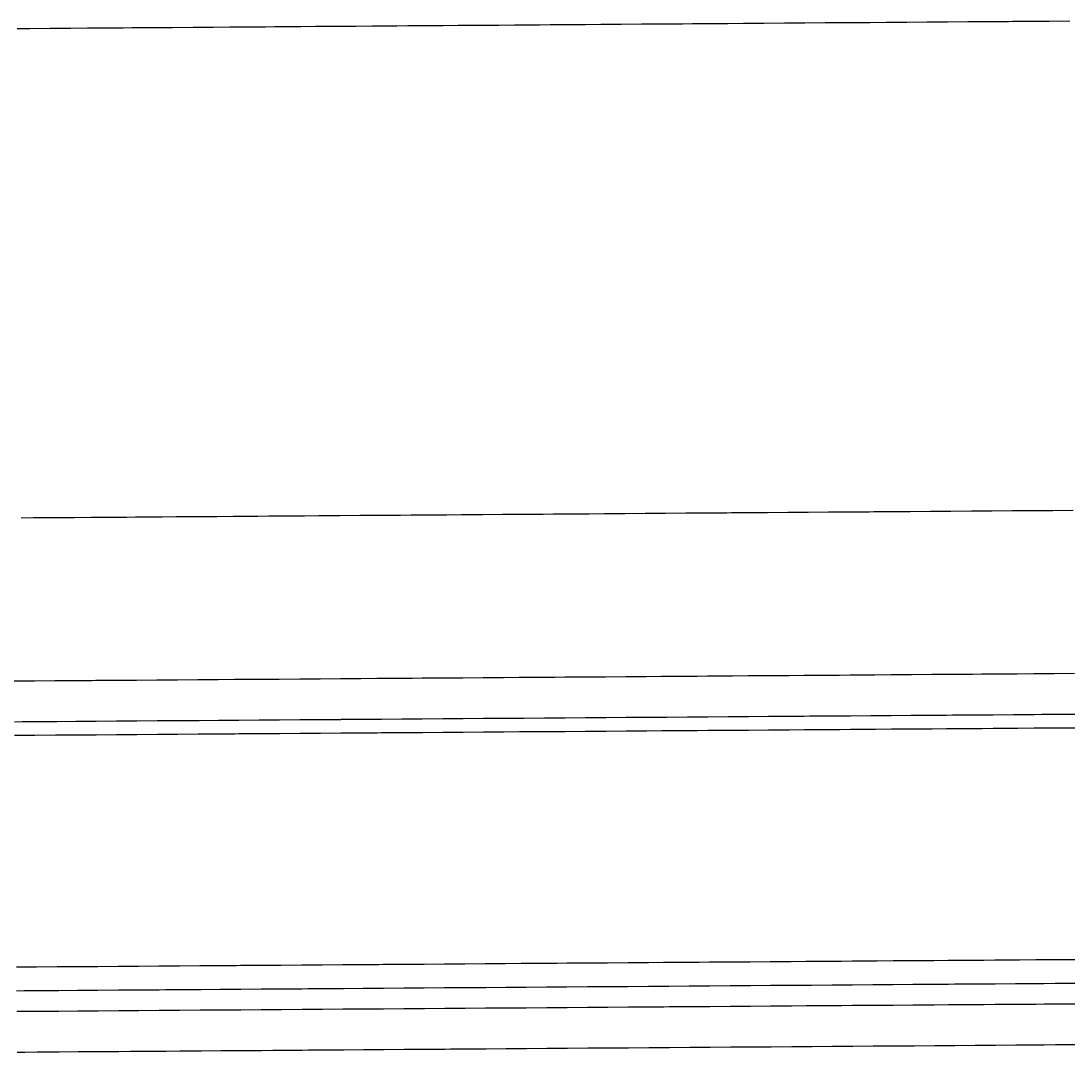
# Model space of a CAD drawing. Extents: x 2145147 to 2158018, y 137519 to 148068.
# Drawn here: x 2152411.8 to 2152463.1, y 142813.7 to 142864.3 of the extents above; entities that cross this region are included whole.
import ezdxf

# ---------------------------------------------------------------- set-up
doc = ezdxf.new("R2010")
doc.units = 0
doc.layers.add('PR_Phasing_Pavement_1', color=7, linetype='Continuous')

msp = doc.modelspace()

# ---------------------------------------------------------------- linework, layer by layer
at = {"layer": 'PR_Phasing_Pavement_1'}
for points in [[(2152411.632, 142863.933), (2152412.25, 142863.938), (2152413.25, 142863.945), (2152413.325, 142863.946), (2152414.25, 142863.952), (2152415.07, 142863.958), (2152415.25, 142863.959), (2152416.25, 142863.966), (2152416.815, 142863.97), (2152417.249, 142863.974), (2152418.249, 142863.981), (2152418.56, 142863.983), (2152419.249, 142863.988), (2152420.249, 142863.995), (2152420.305, 142863.995), (2152421.249, 142864.002), (2152422.05, 142864.008), (2152422.249, 142864.009), (2152423.249, 142864.017), (2152423.796, 142864.02), (2152424.249, 142864.024), (2152425.249, 142864.031), (2152425.541, 142864.033), (2152426.249, 142864.038), (2152427.249, 142864.045), (2152427.286, 142864.045), (2152428.249, 142864.052), (2152429.031, 142864.058), (2152429.249, 142864.059), (2152430.249, 142864.067), (2152430.776, 142864.07), (2152431.249, 142864.074), (2152432.249, 142864.081), (2152432.521, 142864.083), (2152433.249, 142864.088), (2152434.249, 142864.095), (2152434.267, 142864.095), (2152435.249, 142864.102), (2152436.012, 142864.108), (2152436.249, 142864.109), (2152437.249, 142864.117), (2152437.757, 142864.12), (2152438.249, 142864.124), (2152439.249, 142864.131), (2152439.502, 142864.133), (2152440.249, 142864.138), (2152441.247, 142864.145), (2152441.249, 142864.145), (2152442.249, 142864.152), (2152442.992, 142864.158), (2152443.249, 142864.16), (2152444.249, 142864.167), (2152444.737, 142864.17), (2152445.249, 142864.174), (2152446.249, 142864.181), (2152446.483, 142864.183), (2152447.249, 142864.188), (2152448.228, 142864.195), (2152448.249, 142864.195), (2152449.249, 142864.202), (2152449.973, 142864.208), (2152450.249, 142864.21), (2152451.249, 142864.217), (2152451.718, 142864.22), (2152452.249, 142864.224), (2152453.249, 142864.231), (2152453.463, 142864.233), (2152454.249, 142864.238), (2152455.208, 142864.245), (2152455.249, 142864.245), (2152456.248, 142864.253), (2152456.954, 142864.258), (2152457.248, 142864.26), (2152458.248, 142864.267), (2152458.699, 142864.27), (2152459.248, 142864.274), (2152460.248, 142864.281), (2152460.444, 142864.283), (2152461.248, 142864.288), (2152461.638, 142864.291), (2152462.189, 142864.295), (2152462.248, 142864.295), (2152463.248, 142864.303)], [(2152411.812, 142839.933), (2152412.422, 142839.938), (2152413.422, 142839.945), (2152413.497, 142839.946), (2152414.422, 142839.952), (2152415.242, 142839.958), (2152415.422, 142839.959), (2152416.422, 142839.966), (2152416.987, 142839.97), (2152417.421, 142839.974), (2152418.421, 142839.981), (2152418.732, 142839.983), (2152419.421, 142839.988), (2152420.421, 142839.995), (2152420.477, 142839.995), (2152421.421, 142840.002), (2152422.222, 142840.008), (2152422.421, 142840.009), (2152423.421, 142840.017), (2152423.968, 142840.02), (2152424.421, 142840.024), (2152425.421, 142840.031), (2152425.713, 142840.033), (2152426.421, 142840.038), (2152427.421, 142840.045), (2152427.458, 142840.045), (2152428.421, 142840.052), (2152429.203, 142840.058), (2152429.421, 142840.059), (2152430.421, 142840.067), (2152430.948, 142840.07), (2152431.421, 142840.074), (2152432.421, 142840.081), (2152432.693, 142840.083), (2152433.421, 142840.088), (2152434.421, 142840.095), (2152434.439, 142840.095), (2152435.421, 142840.102), (2152436.184, 142840.108), (2152436.421, 142840.109), (2152437.421, 142840.117), (2152437.929, 142840.12), (2152438.421, 142840.124), (2152439.421, 142840.131), (2152439.674, 142840.133), (2152440.421, 142840.138), (2152441.419, 142840.145), (2152441.421, 142840.145), (2152442.421, 142840.152), (2152443.164, 142840.158), (2152443.421, 142840.16), (2152444.421, 142840.167), (2152444.909, 142840.17), (2152445.421, 142840.174), (2152446.421, 142840.181), (2152446.655, 142840.183), (2152447.421, 142840.188), (2152448.4, 142840.195), (2152448.421, 142840.195), (2152449.421, 142840.202), (2152450.145, 142840.208), (2152450.421, 142840.21), (2152451.421, 142840.217), (2152451.89, 142840.22), (2152452.421, 142840.224), (2152453.421, 142840.231), (2152453.635, 142840.233), (2152454.421, 142840.238), (2152455.38, 142840.245), (2152455.421, 142840.245), (2152456.42, 142840.253), (2152457.126, 142840.258), (2152457.42, 142840.26), (2152458.42, 142840.267), (2152458.871, 142840.27), (2152459.42, 142840.274), (2152460.42, 142840.281), (2152460.616, 142840.283), (2152461.42, 142840.288), (2152461.81, 142840.291), (2152462.361, 142840.295), (2152462.42, 142840.295), (2152463.42, 142840.303)], [(2152411.864, 142831.934), (2152411.869, 142831.934), (2152412.479, 142831.938), (2152413.479, 142831.945), (2152413.554, 142831.946), (2152414.479, 142831.952), (2152415.299, 142831.958), (2152415.479, 142831.959), (2152416.479, 142831.967), (2152417.044, 142831.971), (2152417.479, 142831.974), (2152418.479, 142831.981), (2152418.789, 142831.983), (2152419.479, 142831.988), (2152420.479, 142831.995), (2152420.534, 142831.996), (2152421.479, 142832.002), (2152422.28, 142832.008), (2152422.479, 142832.01), (2152423.479, 142832.017), (2152424.025, 142832.021), (2152424.479, 142832.024), (2152425.479, 142832.031), (2152425.77, 142832.033), (2152426.478, 142832.038), (2152427.478, 142832.045), (2152427.515, 142832.046), (2152428.478, 142832.052), (2152429.26, 142832.058), (2152429.478, 142832.06), (2152430.478, 142832.067), (2152431.005, 142832.071), (2152431.478, 142832.074), (2152432.478, 142832.081), (2152432.751, 142832.083), (2152433.478, 142832.088), (2152434.478, 142832.095), (2152434.496, 142832.096), (2152435.478, 142832.103), (2152436.241, 142832.108), (2152436.478, 142832.11), (2152437.478, 142832.117), (2152437.986, 142832.12), (2152438.478, 142832.124), (2152439.478, 142832.131), (2152439.731, 142832.133), (2152440.478, 142832.138), (2152441.476, 142832.145), (2152441.478, 142832.145), (2152442.478, 142832.153), (2152443.222, 142832.158), (2152443.478, 142832.16), (2152444.478, 142832.167), (2152444.967, 142832.17), (2152445.478, 142832.174), (2152446.478, 142832.181), (2152446.712, 142832.183), (2152447.478, 142832.188), (2152448.457, 142832.195), (2152448.478, 142832.196), (2152449.478, 142832.203), (2152450.202, 142832.208), (2152450.478, 142832.21), (2152451.478, 142832.217), (2152451.947, 142832.22), (2152452.478, 142832.224), (2152453.478, 142832.231), (2152453.692, 142832.233), (2152454.478, 142832.238), (2152455.438, 142832.245), (2152455.478, 142832.246), (2152456.478, 142832.253), (2152457.183, 142832.258), (2152457.478, 142832.26), (2152458.478, 142832.267), (2152458.928, 142832.27), (2152459.478, 142832.274), (2152460.478, 142832.281), (2152460.673, 142832.283), (2152461.478, 142832.289), (2152461.868, 142832.291), (2152462.418, 142832.295), (2152462.478, 142832.296), (2152463.478, 142832.303)], [(2152411.48, 142831.931), (2152411.861, 142831.934)], [(2152411.878, 142829.934), (2152411.883, 142829.934), (2152412.493, 142829.938), (2152413.493, 142829.945), (2152413.568, 142829.946), (2152414.493, 142829.952), (2152415.313, 142829.958), (2152415.493, 142829.96), (2152416.493, 142829.967), (2152417.058, 142829.971), (2152417.493, 142829.974), (2152418.493, 142829.981), (2152418.804, 142829.983), (2152419.493, 142829.988), (2152420.493, 142829.995), (2152420.549, 142829.996), (2152421.493, 142830.002), (2152422.294, 142830.008), (2152422.493, 142830.01), (2152423.493, 142830.017), (2152424.039, 142830.021), (2152424.493, 142830.024), (2152425.493, 142830.031), (2152425.784, 142830.033), (2152426.493, 142830.038), (2152427.493, 142830.045), (2152427.529, 142830.046), (2152428.493, 142830.053), (2152429.275, 142830.058), (2152429.493, 142830.06), (2152430.493, 142830.067), (2152431.02, 142830.071), (2152431.493, 142830.074), (2152432.493, 142830.081), (2152432.765, 142830.083), (2152433.493, 142830.088), (2152434.493, 142830.095), (2152434.51, 142830.096), (2152435.493, 142830.103), (2152436.255, 142830.108), (2152436.493, 142830.11), (2152437.493, 142830.117), (2152438, 142830.121), (2152438.492, 142830.124), (2152439.492, 142830.131), (2152439.746, 142830.133), (2152440.492, 142830.138), (2152441.491, 142830.146), (2152441.492, 142830.146), (2152442.492, 142830.153), (2152443.236, 142830.158), (2152443.492, 142830.16), (2152444.492, 142830.167), (2152444.981, 142830.17), (2152445.492, 142830.174), (2152446.492, 142830.181), (2152446.726, 142830.183), (2152447.492, 142830.188), (2152448.471, 142830.195), (2152448.492, 142830.196), (2152449.492, 142830.203), (2152450.216, 142830.208), (2152450.492, 142830.21), (2152451.492, 142830.217), (2152451.962, 142830.22), (2152452.492, 142830.224), (2152453.492, 142830.231), (2152453.707, 142830.233), (2152454.492, 142830.239), (2152455.452, 142830.245), (2152455.492, 142830.246), (2152456.492, 142830.253), (2152457.197, 142830.258), (2152457.492, 142830.26), (2152458.492, 142830.267), (2152458.942, 142830.27), (2152459.492, 142830.274), (2152460.492, 142830.281), (2152460.687, 142830.283), (2152461.492, 142830.289), (2152461.882, 142830.291), (2152462.433, 142830.295), (2152462.492, 142830.296), (2152463.492, 142830.303)], [(2152411.495, 142829.931), (2152411.876, 142829.934)], [(2152411.883, 142829.267), (2152411.888, 142829.267), (2152412.498, 142829.271), (2152413.498, 142829.279), (2152413.573, 142829.279), (2152414.498, 142829.286), (2152415.318, 142829.292), (2152415.498, 142829.293), (2152416.498, 142829.3), (2152417.063, 142829.304), (2152417.498, 142829.307), (2152418.498, 142829.314), (2152418.808, 142829.317), (2152419.498, 142829.322), (2152420.498, 142829.329), (2152420.554, 142829.329), (2152421.498, 142829.336), (2152422.299, 142829.342), (2152422.498, 142829.343), (2152423.498, 142829.35), (2152424.044, 142829.354), (2152424.498, 142829.357), (2152425.498, 142829.364), (2152425.789, 142829.367), (2152426.498, 142829.372), (2152427.498, 142829.379), (2152427.534, 142829.379), (2152428.498, 142829.386), (2152429.279, 142829.391), (2152429.497, 142829.393), (2152430.497, 142829.4), (2152431.024, 142829.404), (2152431.497, 142829.407), (2152432.497, 142829.414), (2152432.77, 142829.416), (2152433.497, 142829.422), (2152434.497, 142829.429), (2152434.515, 142829.429), (2152435.497, 142829.436), (2152436.26, 142829.441), (2152436.497, 142829.443), (2152437.497, 142829.45), (2152438.005, 142829.454), (2152438.497, 142829.457), (2152439.497, 142829.465), (2152439.75, 142829.466), (2152440.497, 142829.472), (2152441.495, 142829.479), (2152441.497, 142829.479), (2152442.497, 142829.486), (2152443.241, 142829.491), (2152443.497, 142829.493), (2152444.497, 142829.5), (2152444.986, 142829.504), (2152445.497, 142829.507), (2152446.497, 142829.515), (2152446.731, 142829.516), (2152447.497, 142829.522), (2152448.476, 142829.529), (2152448.497, 142829.529), (2152449.497, 142829.536), (2152450.221, 142829.541), (2152450.497, 142829.543), (2152451.497, 142829.55), (2152451.966, 142829.554), (2152452.497, 142829.558), (2152453.497, 142829.565), (2152453.712, 142829.566), (2152454.497, 142829.572), (2152455.457, 142829.579), (2152455.497, 142829.579), (2152456.497, 142829.586), (2152457.202, 142829.591), (2152457.497, 142829.593), (2152458.497, 142829.6), (2152458.947, 142829.604), (2152459.497, 142829.608), (2152460.497, 142829.615), (2152460.692, 142829.616), (2152461.497, 142829.622), (2152461.887, 142829.625), (2152462.437, 142829.629), (2152462.497, 142829.629), (2152463.497, 142829.636)], [(2152411.5, 142829.264), (2152411.88, 142829.267)], [(2152411.964, 142817.904), (2152411.969, 142817.904), (2152412.579, 142817.908), (2152413.579, 142817.916), (2152413.654, 142817.916), (2152414.579, 142817.923), (2152415.399, 142817.929), (2152415.579, 142817.93), (2152416.579, 142817.937), (2152417.145, 142817.941), (2152417.579, 142817.944), (2152418.579, 142817.951), (2152418.89, 142817.954), (2152419.579, 142817.958), (2152420.579, 142817.966), (2152420.635, 142817.966), (2152421.579, 142817.973), (2152422.38, 142817.978), (2152422.579, 142817.98), (2152423.579, 142817.987), (2152424.125, 142817.991), (2152424.579, 142817.994), (2152425.579, 142818.001), (2152425.87, 142818.003), (2152426.579, 142818.009), (2152427.579, 142818.016), (2152427.615, 142818.016), (2152428.579, 142818.023), (2152429.361, 142818.028), (2152429.579, 142818.03), (2152430.579, 142818.037), (2152431.106, 142818.041), (2152431.579, 142818.044), (2152432.579, 142818.051), (2152432.851, 142818.053), (2152433.579, 142818.059), (2152434.579, 142818.066), (2152434.596, 142818.066), (2152435.579, 142818.073), (2152436.341, 142818.078), (2152436.579, 142818.08), (2152437.579, 142818.087), (2152438.086, 142818.091), (2152438.579, 142818.094), (2152439.579, 142818.102), (2152439.832, 142818.103), (2152440.578, 142818.109), (2152441.577, 142818.116), (2152441.578, 142818.116), (2152442.578, 142818.123), (2152443.322, 142818.128), (2152443.578, 142818.13), (2152444.578, 142818.137), (2152445.067, 142818.141), (2152445.578, 142818.144), (2152446.578, 142818.152), (2152446.812, 142818.153), (2152447.578, 142818.159), (2152448.557, 142818.166), (2152448.578, 142818.166), (2152449.578, 142818.173), (2152450.302, 142818.178), (2152450.578, 142818.18), (2152451.578, 142818.187), (2152452.048, 142818.191), (2152452.578, 142818.195), (2152453.578, 142818.202), (2152453.793, 142818.203), (2152454.578, 142818.209), (2152455.538, 142818.216), (2152455.578, 142818.216), (2152456.578, 142818.223), (2152457.283, 142818.228), (2152457.578, 142818.23), (2152458.578, 142818.237), (2152459.028, 142818.241), (2152459.578, 142818.245), (2152460.578, 142818.252), (2152460.773, 142818.253), (2152461.578, 142818.259), (2152461.968, 142818.262), (2152462.519, 142818.266), (2152462.578, 142818.266), (2152463.578, 142818.273)], [(2152411.586, 142817.901), (2152411.962, 142817.904)], [(2152411.594, 142816.735), (2152411.97, 142816.737)], [(2152411.973, 142816.737), (2152411.977, 142816.737), (2152412.588, 142816.742), (2152413.588, 142816.749), (2152413.663, 142816.749), (2152414.587, 142816.756), (2152415.408, 142816.762), (2152415.587, 142816.763), (2152416.587, 142816.77), (2152417.153, 142816.774), (2152417.587, 142816.777), (2152418.587, 142816.785), (2152418.898, 142816.787), (2152419.587, 142816.792), (2152420.587, 142816.799), (2152420.643, 142816.799), (2152421.587, 142816.806), (2152422.388, 142816.812), (2152422.587, 142816.813), (2152423.587, 142816.82), (2152424.133, 142816.824), (2152424.587, 142816.828), (2152425.587, 142816.835), (2152425.879, 142816.837), (2152426.587, 142816.842), (2152427.587, 142816.849), (2152427.624, 142816.849), (2152428.587, 142816.856), (2152429.369, 142816.862), (2152429.587, 142816.863), (2152430.587, 142816.87), (2152431.114, 142816.874), (2152431.587, 142816.878), (2152432.587, 142816.885), (2152432.859, 142816.887), (2152433.587, 142816.892), (2152434.587, 142816.899), (2152434.604, 142816.899), (2152435.587, 142816.906), (2152436.35, 142816.912), (2152436.587, 142816.913), (2152437.587, 142816.921), (2152438.095, 142816.924), (2152438.587, 142816.928), (2152439.587, 142816.935), (2152439.84, 142816.937), (2152440.587, 142816.942), (2152441.585, 142816.949), (2152441.587, 142816.949), (2152442.587, 142816.956), (2152443.33, 142816.962), (2152443.587, 142816.963), (2152444.587, 142816.971), (2152445.075, 142816.974), (2152445.587, 142816.978), (2152446.587, 142816.985), (2152446.821, 142816.987), (2152447.587, 142816.992), (2152448.566, 142816.999), (2152448.587, 142816.999), (2152449.587, 142817.006), (2152450.311, 142817.012), (2152450.587, 142817.014), (2152451.587, 142817.021), (2152452.056, 142817.024), (2152452.587, 142817.028), (2152453.586, 142817.035), (2152453.801, 142817.037), (2152454.586, 142817.042), (2152455.546, 142817.049), (2152455.586, 142817.049), (2152456.586, 142817.056), (2152457.291, 142817.061), (2152457.586, 142817.064), (2152458.586, 142817.071), (2152459.037, 142817.074), (2152459.586, 142817.078), (2152460.586, 142817.085), (2152460.782, 142817.086), (2152461.586, 142817.092), (2152461.976, 142817.095), (2152462.527, 142817.099), (2152462.586, 142817.099), (2152463.586, 142817.107)], [(2152411.973, 142816.737), (2152411.977, 142816.737), (2152412.588, 142816.742), (2152413.588, 142816.749), (2152413.663, 142816.749), (2152414.587, 142816.756), (2152415.408, 142816.762), (2152415.587, 142816.763), (2152416.587, 142816.77), (2152417.153, 142816.774), (2152417.587, 142816.777), (2152418.587, 142816.785), (2152418.898, 142816.787), (2152419.587, 142816.792), (2152420.587, 142816.799), (2152420.643, 142816.799), (2152421.587, 142816.806), (2152422.388, 142816.812), (2152422.587, 142816.813), (2152423.587, 142816.82), (2152424.133, 142816.824), (2152424.587, 142816.828), (2152425.587, 142816.835), (2152425.879, 142816.837), (2152426.587, 142816.842), (2152427.587, 142816.849), (2152427.624, 142816.849), (2152428.587, 142816.856), (2152429.369, 142816.862), (2152429.587, 142816.863), (2152430.587, 142816.87), (2152431.114, 142816.874), (2152431.587, 142816.878), (2152432.587, 142816.885), (2152432.859, 142816.887), (2152433.587, 142816.892), (2152434.587, 142816.899), (2152434.604, 142816.899), (2152435.587, 142816.906), (2152436.35, 142816.912), (2152436.587, 142816.913), (2152437.587, 142816.921), (2152438.095, 142816.924), (2152438.587, 142816.928), (2152439.587, 142816.935), (2152439.84, 142816.937), (2152440.587, 142816.942), (2152441.585, 142816.949), (2152441.587, 142816.949), (2152442.587, 142816.956), (2152443.33, 142816.962), (2152443.587, 142816.963), (2152444.587, 142816.971), (2152445.075, 142816.974), (2152445.587, 142816.978), (2152446.587, 142816.985), (2152446.821, 142816.987), (2152447.587, 142816.992), (2152448.566, 142816.999), (2152448.587, 142816.999), (2152449.587, 142817.006), (2152450.311, 142817.012), (2152450.587, 142817.014), (2152451.587, 142817.021), (2152452.056, 142817.024), (2152452.587, 142817.028), (2152453.586, 142817.035), (2152453.801, 142817.037), (2152454.586, 142817.042), (2152455.546, 142817.049), (2152455.586, 142817.049), (2152456.586, 142817.056), (2152457.291, 142817.061), (2152457.586, 142817.064), (2152458.586, 142817.071), (2152459.037, 142817.074), (2152459.586, 142817.078), (2152460.586, 142817.085), (2152460.782, 142817.086), (2152461.586, 142817.092), (2152461.976, 142817.095), (2152462.527, 142817.099), (2152462.586, 142817.099), (2152463.586, 142817.107)], [(2152411.602, 142815.725), (2152411.977, 142815.727)], [(2152411.98, 142815.727), (2152411.985, 142815.727), (2152412.595, 142815.732), (2152413.595, 142815.739), (2152413.67, 142815.739), (2152414.595, 142815.746), (2152415.415, 142815.752), (2152415.595, 142815.753), (2152416.595, 142815.76), (2152417.16, 142815.764), (2152417.595, 142815.768), (2152418.595, 142815.775), (2152418.905, 142815.777), (2152419.595, 142815.782), (2152420.595, 142815.789), (2152420.65, 142815.789), (2152421.595, 142815.796), (2152422.396, 142815.802), (2152422.595, 142815.803), (2152423.594, 142815.81), (2152424.141, 142815.814), (2152424.594, 142815.818), (2152425.594, 142815.825), (2152425.886, 142815.827), (2152426.594, 142815.832), (2152427.594, 142815.839), (2152427.631, 142815.839), (2152428.594, 142815.846), (2152429.376, 142815.852), (2152429.594, 142815.853), (2152430.594, 142815.86), (2152431.121, 142815.864), (2152431.594, 142815.868), (2152432.594, 142815.875), (2152432.867, 142815.877), (2152433.594, 142815.882), (2152434.594, 142815.889), (2152434.612, 142815.889), (2152435.594, 142815.896), (2152436.357, 142815.902), (2152436.594, 142815.903), (2152437.594, 142815.911), (2152438.102, 142815.914), (2152438.594, 142815.918), (2152439.594, 142815.925), (2152439.847, 142815.927), (2152440.594, 142815.932), (2152441.592, 142815.939), (2152441.594, 142815.939), (2152442.594, 142815.946), (2152443.337, 142815.952), (2152443.594, 142815.953), (2152444.594, 142815.961), (2152445.083, 142815.964), (2152445.594, 142815.968), (2152446.594, 142815.975), (2152446.828, 142815.977), (2152447.594, 142815.982), (2152448.573, 142815.989), (2152448.594, 142815.989), (2152449.594, 142815.996), (2152450.318, 142816.002), (2152450.594, 142816.004), (2152451.594, 142816.011), (2152452.063, 142816.014), (2152452.594, 142816.018), (2152453.594, 142816.025), (2152453.808, 142816.027), (2152454.594, 142816.032), (2152455.554, 142816.039), (2152455.594, 142816.039), (2152456.594, 142816.046), (2152457.299, 142816.052), (2152457.594, 142816.054), (2152458.594, 142816.061), (2152459.044, 142816.064), (2152459.594, 142816.068), (2152460.594, 142816.075), (2152460.789, 142816.076), (2152461.594, 142816.082), (2152461.984, 142816.085), (2152462.534, 142816.089), (2152462.593, 142816.089), (2152463.593, 142816.097)], [(2152411.617, 142813.725), (2152411.992, 142813.727)], [(2152411.994, 142813.727), (2152411.999, 142813.727), (2152412.609, 142813.732), (2152413.609, 142813.739), (2152413.684, 142813.739), (2152414.609, 142813.746), (2152415.429, 142813.752), (2152415.609, 142813.753), (2152416.609, 142813.76), (2152417.174, 142813.764), (2152417.609, 142813.768), (2152418.609, 142813.775), (2152418.92, 142813.777), (2152419.609, 142813.782), (2152420.609, 142813.789), (2152420.665, 142813.789), (2152421.609, 142813.796), (2152422.41, 142813.802), (2152422.609, 142813.803), (2152423.609, 142813.81), (2152424.155, 142813.814), (2152424.609, 142813.818), (2152425.609, 142813.825), (2152425.9, 142813.827), (2152426.609, 142813.832), (2152427.609, 142813.839), (2152427.645, 142813.839), (2152428.609, 142813.846), (2152429.39, 142813.852), (2152429.609, 142813.853), (2152430.609, 142813.861), (2152431.136, 142813.864), (2152431.609, 142813.868), (2152432.609, 142813.875), (2152432.881, 142813.877), (2152433.609, 142813.882), (2152434.609, 142813.889), (2152434.626, 142813.889), (2152435.608, 142813.896), (2152436.371, 142813.902), (2152436.608, 142813.903), (2152437.608, 142813.911), (2152438.116, 142813.914), (2152438.608, 142813.918), (2152439.608, 142813.925), (2152439.861, 142813.927), (2152440.608, 142813.932), (2152441.607, 142813.939), (2152441.608, 142813.939), (2152442.608, 142813.946), (2152443.352, 142813.952), (2152443.608, 142813.954), (2152444.608, 142813.961), (2152445.097, 142813.964), (2152445.608, 142813.968), (2152446.608, 142813.975), (2152446.842, 142813.977), (2152447.608, 142813.982), (2152448.587, 142813.989), (2152448.608, 142813.989), (2152449.608, 142813.996), (2152450.332, 142814.002), (2152450.608, 142814.004), (2152451.608, 142814.011), (2152452.078, 142814.014), (2152452.608, 142814.018), (2152453.608, 142814.025), (2152453.823, 142814.027), (2152454.608, 142814.032), (2152455.568, 142814.039), (2152455.608, 142814.039), (2152456.608, 142814.047), (2152457.313, 142814.052), (2152457.608, 142814.054), (2152458.608, 142814.061), (2152459.058, 142814.064), (2152459.608, 142814.068), (2152460.608, 142814.075), (2152460.803, 142814.077), (2152461.608, 142814.082), (2152461.998, 142814.085), (2152462.548, 142814.089), (2152462.608, 142814.089), (2152463.608, 142814.097)]]:
    msp.add_lwpolyline(points, dxfattribs=at)

doc.saveas('drawing.dxf')
